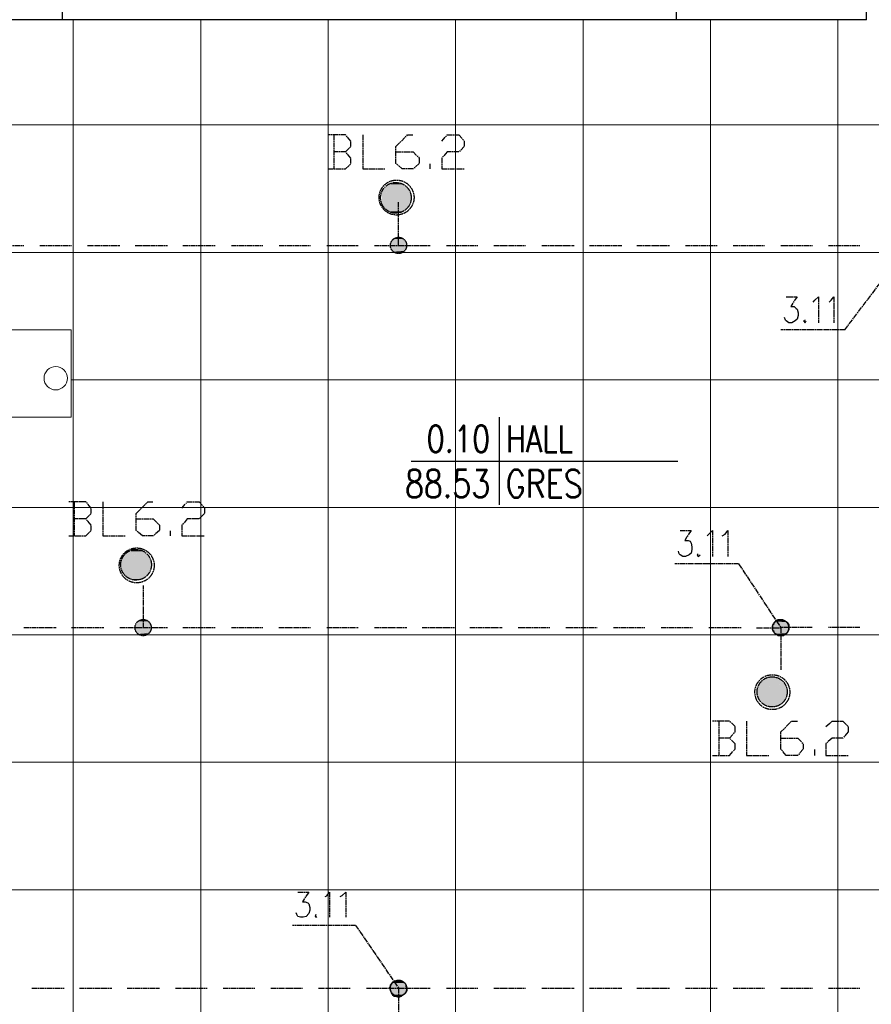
# Model space of a CAD drawing. Header units: millimetres. Extents: x -523 to 1404227, y -783705 to 1038705.
# Tile 462 of 508: x 899000 to 903010, y 220471 to 225106. Entities that reach past the tile are written whole.
import ezdxf
from ezdxf.enums import TextEntityAlignment as Align

# ---------------------------------------------------------------- set-up
doc = ezdxf.new("R2010")
doc.units = ezdxf.units.MM
doc.linetypes.add('ACAD_ISO08W100', pattern=[36, 24, -3, 6, -3])
doc.layers.add('!!ELEKTRYKA', color=7, linetype='Continuous')
doc.styles.add('ROMANS', font='romans', dxfattribs={"width": 0.7})

# ---------------------------------------------------------------- blocks, each defined once
blk = doc.blocks.new('bikmet')
blk.add_line((0, 1.65), (0, -1.65))
at = {"style": 'ROMANS', "width": 0.8}
blk.add_attdef('NRPOM', text='', height=1, dxfattribs=at).set_placement((-0.333, 0.333), align=Align.RIGHT)
blk.add_attdef('NWAPOM', (0.25, 0.333), '', height=1, dxfattribs=at)
blk.add_attdef('RAREA', text='', height=1.042, dxfattribs=at).set_placement((-0.333, -0.333), align=Align.TOP_RIGHT)
blk.add_attdef('PODLOGA', text='', height=1.042, dxfattribs=at).set_placement((0.25, -0.333), align=Align.TOP_LEFT)

msp = doc.modelspace()

# ---------------------------------------------------------------- linework, layer by layer
at = {"layer": '!!ELEKTRYKA', "color": 252}
for p, q in [((902987.7, 225105.06), (902987.7, 226948.39)), ((899202.7, 225105.06), (899202.7, 225575.06)), ((902092.7, 225105.06), (902092.7, 225575.06)), ((902987.7, 225105.06), (895527.7, 225105.06))]:
    msp.add_line(p, q, dxfattribs=at)
at = {"layer": '!!ELEKTRYKA', "color": 252, "lineweight": 15, "ltscale": 15}
for p, q in [((899252.7, 225105.06), (899252.7, 217385.06)), ((899852.7, 225105.06), (899852.7, 217385.06)), ((900452.7, 225105.06), (900452.7, 217385.06)), ((901052.7, 225105.06), (901052.7, 219555.06)), ((901652.7, 225105.06), (901652.7, 219555.06)), ((902252.7, 225105.06), (902252.7, 219555.06)), ((902852.7, 225105.06), (902852.7, 219555.06)), ((893102.7, 224610.06), (904592.7, 224610.06)), ((893102.7, 224010.06), (904592.7, 224010.06)), ((899242.7, 223410.06), (904477.7, 223410.06)), ((894982.7, 222810.06), (906747.7, 222810.06)), ((894982.7, 222210.06), (906747.7, 222210.06)), ((894982.7, 221610.06), (906747.7, 221610.06)), ((894982.7, 221010.06), (906747.7, 221010.06))]:
    msp.add_line(p, q, dxfattribs=at)
at = {"layer": '!!ELEKTRYKA', "color": 252, "lineweight": 20}
for p, q in [((898642.7, 223645.06), (899242.7, 223645.06)), ((899242.7, 223235.06), (899242.7, 223645.06)), ((898642.7, 223235.06), (899242.7, 223235.06))]:
    msp.add_line(p, q, dxfattribs=at)
at = {"layer": '!!ELEKTRYKA', "color": 7}
msp.add_line((900843.47, 223028.03), (902098.7, 223028.03), dxfattribs=at)
at = {"layer": '!!ELEKTRYKA', "color": 5, "linetype": 'ACAD_ISO08W100', "lineweight": -3}
for points in [[(900534.64, 224483.33), (900560.26, 224508.75), (900560.26, 224534.17), (900534.64, 224563.79), (900454.51, 224563.79)], [(900480.04, 224563.78), (900480.04, 224402.89)], [(900615.29, 224563.82), (900615.29, 224402.93), (900720.89, 224402.93)], [(900771.93, 224483.38), (900852.49, 224483.38), (900881.96, 224453.71), (900881.96, 224428.3), (900852.49, 224402.89), (900801.4, 224402.89), (900771.93, 224428.3), (900771.93, 224508.73), (900826.94, 224563.81), (900852.49, 224563.81)], [(900987.92, 224534.16), (901013.41, 224563.76), (901068.31, 224563.76), (901093.8, 224534.16), (901093.8, 224508.73), (901068.31, 224483.37), (901013.41, 224483.37), (900987.92, 224453.7), (900987.92, 224402.92), (901093.8, 224402.92)], [(900454.51, 224402.93), (900534.64, 224402.93), (900560.26, 224428.28), (900560.26, 224453.7), (900534.64, 224483.33), (900480.13, 224483.33)], [(900933.4, 224402.85), (900933.4, 224428.22)], [(900670.49, 224043.05), (900784.56, 224043.05), (900784.56, 224246.27)], [(898871.29, 224043.04), (899019.4, 224043.04)], [(899095.48, 224043.04), (899243.6, 224043.04)], [(899320.35, 224043.04), (899472.5, 224043.04)], [(899544.54, 224043.04), (899696.69, 224043.04)], [(899768.73, 224043.04), (899920.88, 224043.04)], [(899997.63, 224043.04), (900145.75, 224043.04)], [(900221.83, 224043.04), (900369.94, 224043.04)], [(900446.02, 224043.04), (900594.13, 224043.04)], [(900785.04, 224043.01), (900933.03, 224043.01)], [(901009.65, 224043.01), (901157.64, 224043.01)], [(901233.6, 224043.01), (901382.25, 224043.01)], [(901458.21, 224043.01), (901610.79, 224043.01)], [(901682.82, 224043.01), (901834.74, 224043.01)], [(901906.77, 224043.01), (902059.35, 224043.01)], [(902135.31, 224043.01), (902283.95, 224043.01)], [(902359.92, 224043.01), (902507.91, 224043.01)], [(902584.52, 224043.01), (902732.52, 224043.01)], [(902808.48, 224043.01), (902956.47, 224043.01)], [(902884.87, 223645.07), (903185.3, 224043.02)], [(902609.62, 223801.71), (902660.48, 223801.71), (902630.87, 223755.11), (902647.6, 223755.11), (902655.97, 223746.68), (902660.48, 223742.43), (902664.98, 223725.5), (902664.98, 223712.82), (902660.48, 223695.89), (902652.11, 223687.39), (902635.37, 223678.96), (902622.5, 223678.96), (902609.62, 223687.39), (902605.76, 223691.64), (902601.26, 223704.32)], [(902736.51, 223776.33), (902744.86, 223784.82), (902762.22, 223801.73), (902762.22, 223678.94)], [(902812.41, 223776.35), (902820.76, 223784.83), (902833.61, 223801.79), (902833.61, 223679.03)], [(902698.63, 223691.6), (902690.27, 223687.41), (902698.63, 223678.93), (902703.14, 223687.41)], [(902884.66, 223645.14), (902584, 223645.14)], [(899311.44, 222756.1), (899336.68, 222781.48), (899336.68, 222806.93), (899311.44, 222836.56), (899231.05, 222836.56)], [(899256.58, 222836.51), (899256.58, 222675.64)], [(899391.83, 222836.51), (899391.83, 222675.64), (899497.97, 222675.64)], [(899548.47, 222756.14), (899628.62, 222756.14), (899658.43, 222726.46), (899658.43, 222701.09), (899628.62, 222675.65), (899578.28, 222675.65), (899548.47, 222701.09), (899548.47, 222781.51), (899603.45, 222836.56), (899628.62, 222836.56)], [(899764.46, 222806.93), (899789.58, 222836.54), (899845.11, 222836.54), (899870.23, 222806.93), (899870.23, 222781.47), (899845.11, 222756.09), (899789.58, 222756.09), (899764.46, 222726.47), (899764.46, 222675.63), (899870.23, 222675.63)], [(899231.05, 222675.65), (899311.44, 222675.65), (899336.68, 222701.03), (899336.68, 222726.47), (899311.44, 222756.1), (899256.29, 222756.1)], [(899709.94, 222675.57), (899709.94, 222700.97)], [(902110.07, 222701.04), (902161.16, 222701.04), (902131.41, 222654.48), (902148.23, 222654.48), (902156.63, 222650.21), (902161.16, 222641.73), (902165.04, 222624.79), (902165.04, 222612.11), (902161.16, 222595.17), (902152.75, 222586.7), (902135.29, 222578.22), (902123, 222578.22), (902110.07, 222586.7), (902106.19, 222590.96), (902101.66, 222603.64)], [(902236.91, 222675.66), (902245.31, 222684.12), (902262.1, 222701.04), (902262.1, 222578.25)], [(902308.67, 222675.65), (902321.58, 222684.17), (902333.85, 222701.08), (902333.85, 222578.31)], [(902195.2, 222590.94), (902190.68, 222586.67), (902195.2, 222578.21), (902203.6, 222586.67)], [(902385.2, 222544.42), (902084.41, 222544.42)], [(902385.27, 222544.36), (902583.93, 222243.78)], [(899472.57, 222243.84), (899582.6, 222243.84), (899582.6, 222442.77)], [(899019.34, 222243.82), (899172.22, 222243.82)], [(899244.24, 222243.82), (899396.44, 222243.82)], [(899582.28, 222243.84), (899696.85, 222243.84)], [(899768.36, 222243.84), (899920.67, 222243.84)], [(899997.49, 222243.84), (900145.16, 222243.84)], [(900221.32, 222243.84), (900369.65, 222243.84)], [(900445.81, 222243.84), (900594.14, 222243.84)], [(900670.3, 222243.84), (900822.61, 222243.84)], [(900894.79, 222243.84), (901047.1, 222243.84)], [(901119.28, 222243.84), (901271.59, 222243.84)], [(901347.74, 222243.84), (901496.08, 222243.84)], [(901572.23, 222243.84), (901719.9, 222243.84)], [(901796.06, 222243.84), (901944.39, 222243.84)], [(902020.55, 222243.84), (902168.88, 222243.84)], [(902245.04, 222243.84), (902397.35, 222243.84)], [(902470.15, 222243.75), (902584.22, 222243.75), (902584.22, 222044.8)], [(902732.08, 222243.85), (902584, 222243.85)], [(902956.67, 222243.88), (902808.27, 222243.88)], [(902343.16, 221723.08), (902368.35, 221752.72), (902368.35, 221778.16), (902343.16, 221803.54), (902262.44, 221803.54)], [(902292.11, 221803.55), (902292.11, 221642.67)], [(902423.22, 221803.55), (902423.22, 221642.68), (902528.97, 221642.68)], [(902584, 221723.15), (902664.48, 221723.15), (902689.59, 221697.72), (902689.59, 221672.35), (902664.48, 221642.67), (902609.11, 221642.67), (902584, 221672.35), (902584, 221752.76), (902634.86, 221803.56), (902664.48, 221803.56)], [(902795.85, 221778.16), (902825.41, 221803.54), (902876.16, 221803.54), (902901.86, 221778.16), (902901.86, 221752.71), (902876.16, 221723.09), (902825.41, 221723.09), (902795.85, 221697.72), (902795.85, 221642.65), (902901.86, 221642.65)], [(902262.44, 221642.68), (902343.16, 221642.68), (902368.35, 221672.32), (902368.35, 221697.7), (902343.16, 221723.08), (902292.15, 221723.08)], [(902744.79, 221642.67), (902744.79, 221672.31)], [(900310.56, 220999.24), (900361.21, 220999.24), (900331.61, 220952.67), (900344.11, 220952.67), (900357.26, 220948.46), (900361.21, 220944.18), (900365.81, 220927.28), (900365.81, 220914.58), (900361.21, 220897.61), (900348.71, 220884.91), (900335.55, 220880.7), (900323.06, 220880.7), (900310.56, 220884.91), (900305.95, 220893.4), (900302.01, 220901.88)], [(900437.95, 220978.01), (900446.49, 220982.21), (900458.97, 220999.16), (900458.97, 220880.64)], [(900509.71, 220978.02), (900518.25, 220982.28), (900535.32, 220999.22), (900535.32, 220880.65)], [(900394.97, 220893.41), (900391.02, 220884.93), (900394.97, 220880.66), (900399.57, 220884.93)], [(900581.5, 220842.54), (900285.45, 220842.54)], [(900581.48, 220842.6), (900784.86, 220546.25)], [(899057.64, 220546.27), (899209.99, 220546.27)], [(899281.48, 220546.27), (899433.83, 220546.27)], [(899505.99, 220546.27), (899658.34, 220546.27)], [(899734.51, 220546.27), (899882.85, 220546.27)], [(899959.02, 220546.27), (900107.36, 220546.27)], [(900183.53, 220546.27), (900331.87, 220546.27)], [(900408.04, 220546.27), (900555.71, 220546.27)], [(900632.54, 220546.23), (900784.68, 220546.23), (900784.68, 220431.93)], [(900785.04, 220546.21), (900933.03, 220546.21)], [(901009.65, 220546.21), (901157.64, 220546.21)], [(901233.6, 220546.21), (901382.25, 220546.21)], [(901458.21, 220546.21), (901610.79, 220546.21)], [(901682.82, 220546.21), (901834.74, 220546.21)], [(901906.77, 220546.21), (902059.35, 220546.21)], [(902135.31, 220546.21), (902283.95, 220546.21)], [(902359.92, 220546.21), (902507.91, 220546.21)], [(902584.52, 220546.21), (902732.52, 220546.21)], [(902808.48, 220546.21), (902956.47, 220546.21)]]:
    msp.add_lwpolyline(points, dxfattribs=at)
for points in [[(902609.81, 222214.22), (902600.79, 222209.97), (902596.93, 222205.72), (902588.56, 222205.72), (902580.19, 222205.72), (902571.17, 222205.72), (902567.3, 222209.97), (902558.93, 222214.22), (902554.42, 222218.4), (902550.56, 222226.9), (902546.05, 222231.09), (902546.05, 222239.59), (902546.05, 222248.03), (902546.05, 222256.53), (902550.56, 222260.78), (902554.42, 222269.22), (902558.93, 222273.47), (902562.8, 222277.72), (902571.17, 222281.9), (902580.19, 222281.9), (902588.56, 222281.9), (902592.42, 222281.9), (902600.79, 222277.72), (902609.81, 222273.47), (902613.68, 222269.22), (902618.18, 222264.97), (902622.05, 222256.53), (902622.05, 222248.03), (902622.05, 222239.59), (902622.05, 222235.34), (902618.18, 222226.9), (902613.68, 222218.4)], [(900809.73, 220516.62), (900801.22, 220512.36), (900797.29, 220508.17), (900788.77, 220503.91), (900780.25, 220503.91), (900771.74, 220508.17), (900763.22, 220508.17), (900759.29, 220512.36), (900754.71, 220520.88), (900750.78, 220525.07), (900746.19, 220533.52), (900746.19, 220537.78), (900742.26, 220546.23), (900746.19, 220554.75), (900746.19, 220563.2), (900750.78, 220567.39), (900759.29, 220575.91), (900763.22, 220580.1), (900771.74, 220580.1), (900780.25, 220584.36), (900784.84, 220584.36), (900793.36, 220580.1), (900801.22, 220580.1), (900805.8, 220575.91), (900814.32, 220571.65), (900818.25, 220563.2), (900818.25, 220554.75), (900822.84, 220550.49), (900822.84, 220542.04), (900822.84, 220533.52), (900818.25, 220525.07), (900814.32, 220520.88)]]:
    msp.add_lwpolyline(points, close=True, dxfattribs=at)
for centre, radius in [((900774.85, 224268.44), 82.21), ((900771.69, 224267.2), 72.2), ((900784.09, 224043.14), 38.26), ((900784.09, 224043.14), 38.26), ((899551.46, 222536.89), 82.1), ((899548.49, 222539.91), 72.21), ((899581.44, 222243.94), 38.23), ((899581.44, 222243.94), 38.23), ((902582.89, 222243.93), 38.24), ((902582.89, 222243.93), 38.24), ((902544.09, 221940.03), 82.15), ((902543.23, 221941.49), 70.92), ((900784.09, 220546.33), 38.26), ((900784.09, 220546.33), 38.26)]:
    msp.add_circle(centre, radius, dxfattribs=at)
at = {"layer": '!!ELEKTRYKA', "color": 252, "linetype": 'Continuous', "lineweight": 20, "ltscale": 25}
msp.add_circle((899170.03, 223417.91), 55, dxfattribs=at)
at = {"layer": '!!ELEKTRYKA', "color": 5, "linetype": 'ACAD_ISO08W100', "lineweight": -3}
for points in [[(900725.49, 224322.44), (900827.7, 224318.18), (900721.56, 224318.18)], [(900734.22, 224326.68), (900818.74, 224322.42), (900725.7, 224322.42)], [(900725.7, 224322.42), (900818.74, 224322.42), (900827.25, 224318.23)], [(900737.91, 224330.96), (900814.56, 224326.7), (900733.98, 224326.7)], [(900733.98, 224326.7), (900814.56, 224326.7), (900818.49, 224322.44)], [(900738.12, 224330.94), (900810.18, 224330.94), (900814.11, 224326.74)], [(900751.02, 224335.11), (900802.11, 224330.86), (900747.09, 224330.86)], [(900751.23, 224335.09), (900797.74, 224335.09), (900802.32, 224330.9)], [(900763.44, 224339.37), (900788.98, 224335.18), (900759.51, 224335.18)], [(900763.65, 224339.41), (900780.68, 224339.41), (900789.19, 224335.15)], [(900708.24, 224292.81), (900843.89, 224288.62), (900704.31, 224288.62)], [(900704.31, 224288.62), (900843.89, 224280.16), (900704.31, 224280.16)], [(900704.31, 224288.62), (900843.89, 224288.62), (900843.89, 224280.16)], [(900704.31, 224280.16), (900843.89, 224271.65), (900704.31, 224271.65)], [(900704.31, 224280.16), (900843.89, 224280.16), (900843.89, 224271.65)], [(900712.38, 224305.57), (900835.58, 224301.31), (900708.45, 224301.31)], [(900708.45, 224301.31), (900839.51, 224292.86), (900708.45, 224292.86)], [(900708.45, 224301.31), (900835.58, 224301.31), (900839.51, 224292.86)], [(900708.45, 224292.86), (900839.51, 224292.86), (900844.09, 224288.6)], [(900717.21, 224309.71), (900835.81, 224305.45), (900713.28, 224305.45)], [(900713.28, 224305.45), (900835.81, 224305.45), (900835.81, 224301.25)], [(900721.35, 224318.2), (900831.43, 224309.69), (900717.42, 224309.69)], [(900717.42, 224309.69), (900831.43, 224309.69), (900836.02, 224305.49)], [(900721.56, 224318.18), (900827.7, 224318.18), (900831.63, 224309.73)], [(900704.31, 224271.65), (900843.89, 224267.45), (900704.31, 224267.45)], [(900704.31, 224271.65), (900843.89, 224271.65), (900843.89, 224267.45)], [(900704.31, 224267.45), (900843.89, 224259), (900704.31, 224259)], [(900704.31, 224267.45), (900843.89, 224267.45), (900843.89, 224259)], [(900704.31, 224259), (900843.89, 224254.74), (900704.31, 224254.74)], [(900704.31, 224259), (900843.89, 224259), (900843.89, 224254.74)], [(900704.31, 224254.74), (900843.89, 224246.28), (900704.31, 224246.28)], [(900704.31, 224254.74), (900843.89, 224254.74), (900843.89, 224246.28)], [(900704.31, 224246.28), (900839.96, 224242.02), (900708.24, 224242.02)], [(900704.31, 224246.28), (900843.89, 224246.28), (900839.96, 224242.02)], [(900708.45, 224242.07), (900835.58, 224233.55), (900708.45, 224233.55)], [(900708.45, 224242.07), (900839.51, 224242.07), (900835.58, 224233.55)], [(900708.45, 224233.55), (900835.58, 224229.36), (900712.38, 224229.36)], [(900708.45, 224233.55), (900835.58, 224233.55), (900835.58, 224229.36)], [(900713.28, 224229.24), (900831.88, 224220.79), (900717.21, 224220.79)], [(900713.28, 224229.24), (900835.81, 224229.24), (900831.88, 224220.79)], [(900717.42, 224220.83), (900827.5, 224216.58), (900721.35, 224216.58)], [(900717.42, 224220.83), (900831.43, 224220.83), (900827.5, 224216.58)], [(900721.56, 224216.56), (900819.19, 224212.36), (900725.49, 224212.36)], [(900721.56, 224216.56), (900827.7, 224216.56), (900819.19, 224212.36)], [(900725.7, 224212.35), (900814.8, 224208.15), (900734.22, 224208.15)], [(900725.7, 224212.35), (900818.74, 224212.35), (900814.8, 224208.15)], [(900733.98, 224208.18), (900809.98, 224203.93), (900737.91, 224203.93)], [(900733.98, 224208.18), (900814.56, 224208.18), (900809.98, 224203.93)], [(900747.09, 224203.84), (900798.18, 224199.65), (900751.02, 224199.65)], [(900747.09, 224203.84), (900802.11, 224203.84), (900798.18, 224199.65)], [(900751.23, 224199.63), (900789.22, 224195.44), (900759.74, 224195.44)], [(900751.23, 224199.63), (900797.74, 224199.63), (900789.22, 224195.44)], [(900822.84, 224051.58), (900742.26, 224047.32), (900822.84, 224047.32)], [(900822.84, 224051.58), (900746.19, 224051.58), (900742.26, 224047.32)], [(900822.84, 224047.32), (900742.26, 224047.32), (900746.19, 224038.87)], [(900814.56, 224068.37), (900747.09, 224059.92), (900819.15, 224059.92)], [(900814.56, 224068.37), (900751.02, 224068.37), (900747.09, 224059.92)], [(900819.15, 224059.92), (900747.09, 224051.47), (900823.08, 224051.47)], [(900819.15, 224059.92), (900747.09, 224059.92), (900747.09, 224051.47)], [(900823.08, 224047.21), (900747.09, 224038.76), (900823.08, 224038.76)], [(900810.18, 224072.62), (900751.23, 224068.42), (900814.77, 224068.42)], [(900810.18, 224072.62), (900755.16, 224072.62), (900751.23, 224068.42)], [(900806.46, 224076.86), (900755.37, 224072.67), (900810.39, 224072.67)], [(900806.46, 224076.86), (900763.88, 224076.86), (900755.37, 224072.67)], [(900797.71, 224081.16), (900763.65, 224076.9), (900806.22, 224076.9)], [(900797.71, 224081.16), (900767.58, 224081.16), (900763.65, 224076.9)], [(900823.08, 224038.76), (900747.09, 224030.31), (900819.15, 224030.31)], [(900823.08, 224038.76), (900747.09, 224038.76), (900747.09, 224030.31)], [(900819.15, 224030.31), (900747.09, 224030.31), (900751.02, 224026.05)], [(900818.7, 224030.3), (900751.23, 224026.11), (900818.7, 224026.11)], [(900818.7, 224026.11), (900751.23, 224026.11), (900755.16, 224017.59)], [(900818.91, 224026.1), (900755.37, 224017.65), (900814.32, 224017.65)], [(900814.32, 224017.65), (900755.37, 224017.65), (900759.3, 224013.39)], [(900814.53, 224017.64), (900759.51, 224013.38), (900806.01, 224013.38)], [(900806.01, 224013.38), (900759.51, 224013.38), (900763.44, 224009.19)], [(900806.22, 224013.44), (900763.65, 224009.18), (900801.64, 224009.18)], [(900801.64, 224009.18), (900763.65, 224009.18), (900772.16, 224004.92)], [(900801.4, 224009.22), (900771.93, 224004.97), (900792.89, 224004.97)], [(899527.6, 222607.88), (899578.62, 222603.64), (899523.63, 222603.64)], [(899527.77, 222607.87), (899574.15, 222607.87), (899578.79, 222603.63)], [(899552.78, 222612.15), (899557.41, 222607.91), (899540.19, 222607.91)], [(899484.82, 222565.59), (899620.7, 222561.35), (899480.85, 222561.35)], [(899480.85, 222561.35), (899620.7, 222552.86), (899480.85, 222552.86)], [(899480.85, 222561.35), (899620.7, 222561.35), (899620.7, 222552.86)], [(899488.96, 222578.31), (899612.25, 222574.06), (899484.99, 222574.06)], [(899484.99, 222574.06), (899616.22, 222565.58), (899484.99, 222565.58)], [(899484.99, 222574.06), (899612.25, 222574.06), (899616.22, 222565.58)], [(899484.99, 222565.58), (899616.22, 222565.58), (899620.2, 222561.34)], [(899493.1, 222582.54), (899611.74, 222578.3), (899489.13, 222578.3)], [(899489.13, 222578.3), (899611.74, 222578.3), (899611.74, 222574.06)], [(899497.93, 222586.69), (899607.95, 222582.44), (899493.96, 222582.44)], [(899493.96, 222582.44), (899607.95, 222582.44), (899612.59, 222578.2)], [(899502.07, 222595.16), (899604.13, 222586.74), (899498.1, 222586.74)], [(899498.1, 222586.74), (899604.13, 222586.74), (899608.11, 222582.5)], [(899510.85, 222599.39), (899595.68, 222595.22), (899502.24, 222595.22)], [(899502.24, 222595.22), (899595.68, 222595.22), (899603.63, 222586.74)], [(899510.52, 222599.44), (899590.7, 222599.44), (899595.34, 222595.2)], [(899523.27, 222603.68), (899586.88, 222599.44), (899514.66, 222599.44)], [(899523.63, 222603.64), (899578.62, 222603.64), (899587.24, 222599.4)], [(899480.85, 222552.86), (899620.7, 222544.44), (899480.85, 222544.44)], [(899480.85, 222552.86), (899620.7, 222552.86), (899620.7, 222544.44)], [(899480.85, 222544.44), (899620.7, 222540.2), (899480.85, 222540.2)], [(899480.85, 222544.44), (899620.7, 222544.44), (899620.7, 222540.2)], [(899480.85, 222540.2), (899620.7, 222531.72), (899480.85, 222531.72)], [(899480.85, 222540.2), (899620.7, 222540.2), (899620.7, 222531.72)], [(899480.85, 222531.72), (899620.7, 222527.47), (899480.85, 222527.47)], [(899480.85, 222531.72), (899620.7, 222531.72), (899620.7, 222527.47)], [(899480.85, 222527.47), (899620.7, 222518.99), (899480.85, 222518.99)], [(899480.85, 222527.47), (899620.7, 222527.47), (899620.7, 222518.99)], [(899480.85, 222518.99), (899616.06, 222510.57), (899484.82, 222510.57)], [(899480.85, 222518.99), (899620.7, 222518.99), (899616.06, 222510.57)], [(899484.99, 222510.57), (899612.25, 222506.33), (899484.99, 222506.33)], [(899484.99, 222510.57), (899616.22, 222510.57), (899612.25, 222506.33)], [(899484.99, 222506.33), (899612.25, 222502.08), (899488.96, 222502.08)], [(899484.99, 222506.33), (899612.25, 222506.33), (899612.25, 222502.08)], [(899489.13, 222502.08), (899607.76, 222493.66), (899493.1, 222493.66)], [(899489.13, 222502.08), (899611.74, 222502.08), (899607.76, 222493.66)], [(899493.96, 222493.57), (899603.97, 222489.33), (899497.93, 222489.33)], [(899493.96, 222493.57), (899607.95, 222493.57), (899603.97, 222489.33)], [(899498.1, 222489.32), (899595.52, 222485.08), (899502.07, 222485.08)], [(899498.1, 222489.32), (899604.13, 222489.32), (899595.52, 222485.08)], [(899502.24, 222485.14), (899591.04, 222480.9), (899510.85, 222480.9)], [(899502.24, 222485.14), (899595.68, 222485.14), (899591.04, 222480.9)], [(899510.52, 222480.9), (899586.72, 222476.65), (899514.49, 222476.65)], [(899510.52, 222480.9), (899590.7, 222480.9), (899586.72, 222476.65)], [(899514.66, 222476.72), (899578.27, 222472.48), (899523.27, 222472.48)], [(899514.66, 222476.72), (899586.88, 222476.72), (899578.27, 222472.48)], [(899527.77, 222472.38), (899566.2, 222468.2), (899536.38, 222468.2)], [(899527.77, 222472.38), (899574.15, 222472.38), (899566.2, 222468.2)], [(899600, 222281.9), (899561.58, 222277.66), (899603.97, 222277.66)], [(899600, 222281.9), (899570.19, 222281.9), (899561.58, 222277.66)], [(902596.74, 222281.99), (902562.61, 222277.74), (902605.11, 222277.74)], [(902596.74, 222281.99), (902567.12, 222281.99), (902562.61, 222277.74)], [(902571.95, 222281.88), (902601.57, 222277.69), (902567.44, 222277.69)], [(902571.58, 222281.91), (902592.83, 222281.91), (902601.2, 222277.66)], [(899620.51, 222260.78), (899544.33, 222252.3), (899620.51, 222252.3)], [(899620.51, 222260.78), (899548.31, 222260.78), (899544.33, 222252.3)], [(899620.51, 222252.3), (899544.33, 222248.06), (899620.51, 222248.06)], [(899620.51, 222252.3), (899544.33, 222252.3), (899544.33, 222248.06)], [(899620.51, 222248.06), (899544.33, 222239.65), (899620.51, 222239.65)], [(899620.51, 222248.06), (899544.33, 222248.06), (899544.33, 222239.65)], [(899620.51, 222239.65), (899544.33, 222239.65), (899548.31, 222231.17)], [(899616.04, 222265.02), (899548.47, 222260.78), (899620.67, 222260.78)], [(899616.04, 222265.02), (899552.45, 222265.02), (899548.47, 222260.78)], [(899620.67, 222239.65), (899548.47, 222231.17), (899620.67, 222231.17)], [(899612.25, 222273.42), (899553.3, 222264.94), (899616.89, 222264.94)], [(899612.25, 222273.42), (899557.28, 222273.42), (899553.3, 222264.94)], [(899603.81, 222277.66), (899557.44, 222273.42), (899612.42, 222273.42)], [(899603.81, 222277.66), (899561.42, 222277.66), (899557.44, 222273.42)], [(902613.68, 222264.97), (902546.05, 222260.78), (902618.18, 222260.78)], [(902613.68, 222264.97), (902550.56, 222264.97), (902546.05, 222260.78)], [(902550.56, 222264.97), (902622.05, 222256.53), (902546.05, 222256.53)], [(902618.18, 222260.78), (902546.05, 222252.28), (902622.05, 222252.28)], [(902618.18, 222260.78), (902546.05, 222260.78), (902546.05, 222252.28)], [(902546.05, 222256.53), (902622.05, 222248.03), (902546.05, 222248.03)], [(902546.05, 222256.53), (902622.05, 222256.53), (902622.05, 222248.03)], [(902622.05, 222252.28), (902546.05, 222248.03), (902622.05, 222248.03)], [(902622.05, 222252.28), (902546.05, 222252.28), (902546.05, 222248.03)], [(902622.05, 222248.03), (902546.05, 222239.59), (902622.05, 222239.59)], [(902622.05, 222248.03), (902546.05, 222248.03), (902546.05, 222239.59)], [(902546.05, 222248.03), (902622.05, 222243.84), (902546.05, 222243.84)], [(902546.05, 222248.03), (902622.05, 222248.03), (902622.05, 222243.84)], [(902546.05, 222243.84), (902622.05, 222235.34), (902546.05, 222235.34)], [(902546.05, 222243.84), (902622.05, 222243.84), (902622.05, 222235.34)], [(902622.05, 222239.59), (902546.05, 222231.09), (902622.05, 222231.09)], [(902622.05, 222239.59), (902546.05, 222239.59), (902546.05, 222231.09)], [(902546.05, 222235.34), (902618.18, 222226.9), (902546.05, 222226.9)], [(902546.05, 222235.34), (902622.05, 222235.34), (902618.18, 222226.9)], [(902609.44, 222273.44), (902550.19, 222265), (902613.95, 222265)], [(902609.44, 222273.44), (902554.7, 222273.44), (902550.19, 222265)], [(902554.7, 222269.26), (902617.81, 222265), (902550.19, 222265)], [(902550.19, 222265), (902617.81, 222265), (902622.32, 222256.5)], [(902605.21, 222277.73), (902554.33, 222273.48), (902609.07, 222273.48)], [(902605.21, 222277.73), (902562.7, 222277.73), (902554.33, 222273.48)], [(902558.84, 222273.48), (902613.58, 222269.23), (902554.33, 222269.23)], [(902554.33, 222269.23), (902613.58, 222269.23), (902618.09, 222265.04)], [(902566.84, 222277.7), (902609.35, 222273.52), (902558.47, 222273.52)], [(902558.47, 222273.52), (902609.35, 222273.52), (902613.21, 222269.27)], [(902567.44, 222277.69), (902601.57, 222277.69), (902609.94, 222273.44)], [(899620.67, 222231.17), (899548.47, 222222.69), (899616.04, 222222.69)], [(899620.67, 222231.17), (899548.47, 222231.17), (899548.47, 222222.69)], [(899616.04, 222222.69), (899548.47, 222222.69), (899552.45, 222218.45)], [(899616.89, 222222.61), (899553.3, 222218.37), (899612.25, 222218.37)], [(899612.25, 222218.37), (899553.3, 222218.37), (899561.91, 222214.13)], [(899612.58, 222218.38), (899561.58, 222214.14), (899607.95, 222214.14)], [(899607.95, 222214.14), (899561.58, 222214.14), (899565.56, 222209.97)], [(899608.11, 222214.22), (899565.72, 222209.98), (899599.5, 222209.98)], [(899599.5, 222209.98), (899565.72, 222209.98), (899574.33, 222205.74)], [(899599.17, 222209.99), (899574, 222205.75), (899595.19, 222205.75)], [(902622.05, 222231.09), (902546.05, 222231.09), (902550.56, 222222.65)], [(902546.05, 222226.9), (902613.68, 222222.65), (902550.56, 222222.65)], [(902546.05, 222226.9), (902618.18, 222226.9), (902613.68, 222222.65)], [(902622.32, 222231.13), (902550.19, 222222.69), (902617.81, 222222.69)], [(902617.81, 222222.69), (902550.19, 222222.69), (902554.7, 222218.44)], [(902550.19, 222222.69), (902609.44, 222214.19), (902554.7, 222214.19)], [(902550.19, 222222.69), (902613.95, 222222.69), (902609.44, 222214.19)], [(902618.09, 222222.67), (902554.33, 222218.42), (902613.58, 222218.42)], [(902613.58, 222218.42), (902554.33, 222218.42), (902558.84, 222214.23)], [(902554.33, 222214.23), (902605.21, 222209.98), (902562.7, 222209.98)], [(902554.33, 222214.23), (902609.07, 222214.23), (902605.21, 222209.98)], [(902613.21, 222218.46), (902558.47, 222214.21), (902609.35, 222214.21)], [(902609.35, 222214.21), (902558.47, 222214.21), (902566.84, 222209.96)], [(902609.94, 222214.14), (902567.44, 222209.95), (902601.57, 222209.95)], [(902601.57, 222209.95), (902567.44, 222209.95), (902571.95, 222205.7)], [(902567.44, 222209.95), (902592.56, 222205.7), (902575.81, 222205.7)], [(902567.44, 222209.95), (902597.06, 222209.95), (902592.56, 222205.7)], [(902601.2, 222209.93), (902571.58, 222205.68), (902592.83, 222205.68)], [(902512.61, 222006.74), (902580.26, 222002.49), (902508.1, 222002.49)], [(902520.61, 222010.98), (902571.51, 222006.73), (902512.24, 222006.73)], [(902512.24, 222006.73), (902571.51, 222006.73), (902579.88, 222002.48)], [(902520.52, 222011.01), (902566.9, 222011.01), (902571.41, 222006.76)], [(902546.51, 222015.19), (902550.38, 222010.94), (902533.63, 222010.94)], [(902478.8, 221968.6), (902609.63, 221960.16), (902474.29, 221960.16)], [(902474.29, 221960.16), (902614.14, 221955.91), (902474.29, 221955.91)], [(902474.29, 221960.16), (902609.63, 221960.16), (902614.14, 221955.91)], [(902482.94, 221981.35), (902605.38, 221972.84), (902478.43, 221972.84)], [(902478.43, 221972.84), (902609.89, 221968.66), (902478.43, 221968.66)], [(902478.43, 221972.84), (902605.38, 221972.84), (902609.89, 221968.66)], [(902478.43, 221968.66), (902609.89, 221968.66), (902609.89, 221960.15)], [(902487.08, 221985.59), (902605.65, 221981.34), (902482.57, 221981.34)], [(902482.57, 221981.34), (902605.65, 221981.34), (902605.65, 221972.89)], [(902491.22, 221989.83), (902600.77, 221985.58), (902486.71, 221985.58)], [(902486.71, 221985.58), (902600.77, 221985.58), (902605.28, 221981.39)], [(902495.36, 221994.07), (902596.52, 221989.81), (902490.85, 221989.81)], [(902490.85, 221989.81), (902596.52, 221989.81), (902601.03, 221985.63)], [(902503.36, 221998.31), (902588.42, 221994.05), (902494.99, 221994.05)], [(902494.99, 221994.05), (902588.42, 221994.05), (902596.79, 221989.87)], [(902508.47, 222002.51), (902584.49, 221998.25), (902503.96, 221998.25)], [(902503.96, 221998.25), (902584.49, 221998.25), (902588.36, 221994)], [(902508.1, 222002.49), (902580.26, 222002.49), (902584.12, 221998.24)], [(902474.29, 221955.91), (902614.14, 221947.47), (902474.29, 221947.47)], [(902474.29, 221955.91), (902614.14, 221955.91), (902614.14, 221947.47)], [(902474.29, 221947.47), (902614.14, 221943.21), (902474.29, 221943.21)], [(902474.29, 221947.47), (902614.14, 221947.47), (902614.14, 221943.21)], [(902474.29, 221943.21), (902614.14, 221934.77), (902474.29, 221934.77)], [(902474.29, 221943.21), (902614.14, 221943.21), (902614.14, 221934.77)], [(902474.29, 221934.77), (902614.14, 221926.26), (902474.29, 221926.26)], [(902474.29, 221934.77), (902614.14, 221934.77), (902614.14, 221926.26)], [(902474.29, 221926.26), (902609.63, 221922.07), (902474.29, 221922.07)], [(902474.29, 221926.26), (902614.14, 221926.26), (902609.63, 221922.07)], [(902474.29, 221922.07), (902609.63, 221913.57), (902478.8, 221913.57)], [(902474.29, 221922.07), (902609.63, 221922.07), (902609.63, 221913.57)], [(902478.43, 221913.62), (902605.38, 221909.37), (902478.43, 221909.37)], [(902478.43, 221913.62), (902609.89, 221913.62), (902605.38, 221909.37)], [(902478.43, 221909.37), (902605.38, 221905.11), (902482.94, 221905.11)], [(902478.43, 221909.37), (902605.38, 221909.37), (902605.38, 221905.11)], [(902482.57, 221905.17), (902601.14, 221896.66), (902487.08, 221896.66)], [(902482.57, 221905.17), (902605.65, 221905.17), (902601.14, 221896.66)], [(902486.71, 221896.71), (902596.9, 221892.46), (902491.22, 221892.46)], [(902486.71, 221896.71), (902600.77, 221896.71), (902596.9, 221892.46)], [(902490.85, 221892.45), (902588.15, 221888.26), (902495.36, 221888.26)], [(902490.85, 221892.45), (902596.52, 221892.45), (902588.15, 221888.26)], [(902494.99, 221888.25), (902583.91, 221884), (902503.36, 221884)], [(902494.99, 221888.25), (902588.42, 221888.25), (902583.91, 221884)], [(902503.96, 221883.96), (902579.98, 221879.7), (902508.47, 221879.7)], [(902503.96, 221883.96), (902584.49, 221883.96), (902579.98, 221879.7)], [(902508.1, 221879.76), (902571.88, 221875.51), (902512.61, 221875.51)], [(902508.1, 221879.76), (902580.26, 221879.76), (902571.88, 221875.51)], [(902520.52, 221875.54), (902558.53, 221871.29), (902528.89, 221871.29)], [(902520.52, 221875.54), (902566.9, 221875.54), (902558.53, 221871.29)], [(900814.56, 220567.37), (900747.09, 220558.86), (900819.15, 220558.86)], [(900814.56, 220567.37), (900751.02, 220567.37), (900747.09, 220558.86)], [(900810.18, 220571.62), (900751.23, 220567.36), (900814.77, 220567.36)], [(900810.18, 220571.62), (900755.16, 220571.62), (900751.23, 220567.36)], [(900755.16, 220571.62), (900818.7, 220563.11), (900751.23, 220563.11)], [(900806.46, 220575.81), (900755.37, 220571.61), (900810.39, 220571.61)], [(900806.46, 220575.81), (900763.88, 220575.81), (900755.37, 220571.61)], [(900759.3, 220575.81), (900814.32, 220571.61), (900755.37, 220571.61)], [(900755.37, 220571.61), (900814.32, 220571.61), (900818.91, 220563.17)], [(900763.44, 220580.06), (900806.01, 220575.86), (900759.51, 220575.86)], [(900759.51, 220575.86), (900806.01, 220575.86), (900814.53, 220571.61)], [(900797.71, 220580.11), (900763.65, 220575.86), (900806.22, 220575.86)], [(900797.71, 220580.11), (900767.58, 220580.11), (900763.65, 220575.86)], [(900763.65, 220580.11), (900801.64, 220580.11), (900806.22, 220575.86)], [(900788.75, 220584.36), (900767.79, 220580.11), (900797.26, 220580.11)], [(900788.75, 220584.36), (900776.3, 220584.36), (900767.79, 220580.11)], [(900780.44, 220584.36), (900792.89, 220580.1), (900771.93, 220580.1)], [(900780.9, 220584.26), (900789.41, 220584.26), (900793.34, 220580.07)], [(900822.84, 220554.75), (900742.26, 220546.23), (900822.84, 220546.23)], [(900822.84, 220554.75), (900746.19, 220554.75), (900742.26, 220546.23)], [(900746.19, 220550.49), (900822.84, 220542.04), (900742.26, 220542.04)], [(900822.84, 220546.23), (900742.26, 220546.23), (900746.19, 220537.78)], [(900742.26, 220542.04), (900822.84, 220533.52), (900746.19, 220533.52)], [(900742.26, 220542.04), (900822.84, 220542.04), (900822.84, 220533.52)], [(900751.02, 220563.11), (900819.15, 220558.86), (900747.09, 220558.86)], [(900819.15, 220558.86), (900747.09, 220554.66), (900823.08, 220554.66)], [(900819.15, 220558.86), (900747.09, 220558.86), (900747.09, 220554.66)], [(900747.09, 220558.86), (900823.08, 220550.41), (900747.09, 220550.41)], [(900747.09, 220558.86), (900819.15, 220558.86), (900823.08, 220550.41)], [(900747.09, 220550.41), (900823.08, 220550.41), (900823.08, 220541.96)], [(900823.08, 220546.21), (900747.09, 220537.7), (900823.08, 220537.7)], [(900823.08, 220537.7), (900747.09, 220533.51), (900819.15, 220533.51)], [(900823.08, 220537.7), (900747.09, 220537.7), (900747.09, 220533.51)], [(900819.15, 220533.51), (900747.09, 220533.51), (900751.02, 220524.99)], [(900747.09, 220533.51), (900819.15, 220529.25), (900747.09, 220529.25)], [(900747.09, 220533.51), (900823.08, 220533.51), (900819.15, 220529.25)], [(900747.09, 220529.25), (900814.56, 220520.8), (900751.02, 220520.8)], [(900747.09, 220529.25), (900819.15, 220529.25), (900814.56, 220520.8)], [(900751.23, 220563.11), (900818.7, 220563.11), (900818.7, 220558.91)], [(900818.7, 220533.5), (900751.23, 220525.05), (900818.7, 220525.05)], [(900818.7, 220525.05), (900751.23, 220525.05), (900755.16, 220516.53)], [(900751.23, 220520.79), (900810.18, 220516.53), (900755.16, 220516.53)], [(900751.23, 220520.79), (900814.77, 220520.79), (900810.18, 220516.53)], [(900818.91, 220525.04), (900755.37, 220516.59), (900814.32, 220516.59)], [(900814.32, 220516.59), (900755.37, 220516.59), (900759.3, 220512.34)], [(900755.37, 220516.59), (900806.46, 220512.34), (900763.88, 220512.34)], [(900755.37, 220516.59), (900810.39, 220516.59), (900806.46, 220512.34)], [(900814.53, 220516.59), (900759.51, 220512.33), (900806.01, 220512.33)], [(900806.01, 220512.33), (900759.51, 220512.33), (900763.44, 220508.14)], [(900806.22, 220512.33), (900763.65, 220508.13), (900801.64, 220508.13)], [(900763.65, 220512.33), (900797.71, 220508.13), (900767.58, 220508.13)], [(900763.65, 220512.33), (900806.22, 220512.33), (900797.71, 220508.13)], [(900767.79, 220508.13), (900788.75, 220503.87), (900776.3, 220503.87)], [(900767.79, 220508.13), (900797.26, 220508.13), (900788.75, 220503.87)], [(900792.89, 220508.12), (900771.93, 220508.12), (900780.44, 220503.93)], [(900793.34, 220508.1), (900780.9, 220503.84), (900789.41, 220503.84)]]:
    msp.add_solid(points, dxfattribs=at)

# ---------------------------------------------------------------- block references
at = {"layer": '!!ELEKTRYKA', "color": 18, "xscale": 125, "yscale": 125, "zscale": 125}
msp.add_blockref('bikmet', (901257.65, 223028.03), dxfattribs=at).add_auto_attribs({'NRPOM': '0.10', 'NWAPOM': 'HALL', 'RAREA': '88.53', 'PODLOGA': 'GRES'})

doc.saveas('drawing.dxf')
